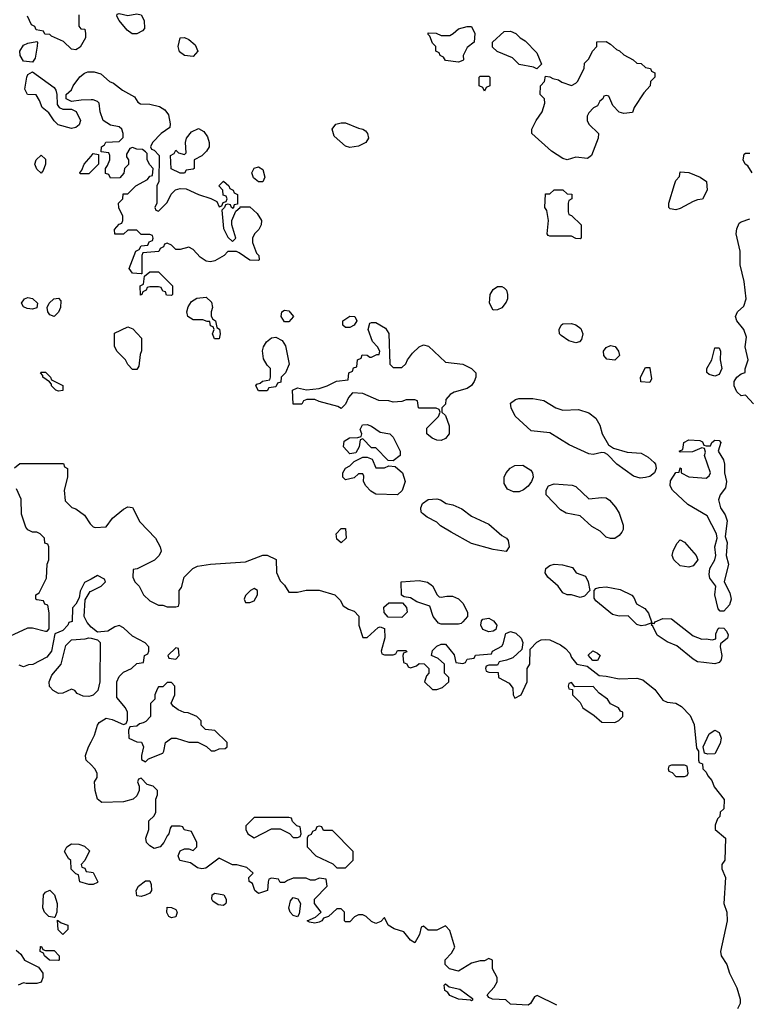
# Model space of a CAD drawing. Header units: inches. Extents: x 2701323 to 2964515, y 494916 to 722124.
# Tile 304 of 656: x 2779672 to 2783023, y 654527 to 659054. Entities that reach past the tile are written whole.
import ezdxf

# ---------------------------------------------------------------- set-up
doc = ezdxf.new("R2010")
doc.units = ezdxf.units.IN
doc.header["$MEASUREMENT"] = 0
doc.layers.add('C7675', color=7, linetype='Continuous')
doc.layers.add('C7685', color=7, linetype='Continuous')

msp = doc.modelspace()

# ---------------------------------------------------------------- linework, layer by layer
at = {"layer": 'C7675', "color": 2, "elevation": 6}
for points in [[(2779943.6, 659076.4), (2779943.6, 659023.6), (2779952.7, 659012.7), (2779972, 659010), (2779974, 658990), (2779974, 658970), (2779950, 658928), (2779930, 658915.3), (2779910, 658918), (2779873.6, 658953.6), (2779818, 658978), (2779810, 658986), (2779787.3, 658987.3), (2779782, 659002), (2779747.3, 659007.3), (2779742, 659022), (2779726, 659030), (2779708, 659070)], [(2780000, 658685.1), (2779955.3, 658684.7), (2779910, 658678), (2779886, 658690), (2779886, 658710), (2779910, 658731), (2779918.4, 658750), (2779948.3, 658791.7), (2779970, 658808.4), (2779985.6, 658814.4), (2780000, 658814.6)], [(2780000, 658356), (2779990, 658346), (2779950, 658346), (2779948, 658350), (2779958, 658362), (2779969, 658390), (2780000, 658426.3)], [(2779647.3, 656992.7), (2779672.7, 657012.7), (2779872.7, 657012.7), (2779878, 656998), (2779892, 656990), (2779891, 656950), (2779876, 656890), (2779881, 656841), (2779911, 656811), (2779930, 656804.7), (2779970, 656776), (2779995.3, 656735.3), (2780000, 656731.1)], [(2779606, 656210), (2779710, 656258), (2779730, 656258), (2779790, 656242), (2779798, 656242), (2779807.3, 656252.7), (2779807.3, 656327.3), (2779802, 656362), (2779787.3, 656367.3), (2779782, 656382), (2779750, 656386), (2779746, 656390), (2779746, 656410), (2779762, 656418), (2779794.6, 656485.4), (2779798, 656550), (2779806, 656570), (2779806, 656630), (2779802, 656642), (2779787.3, 656647.3), (2779786, 656670), (2779766, 656690), (2779750, 656698), (2779730, 656698), (2779710, 656708), (2779700.2, 656720.2), (2779680.2, 656780.2), (2779678, 656850), (2779656.4, 656896.4)], [(2780000, 656482), (2779970, 656466), (2779950, 656426), (2779944.7, 656395.3), (2779930, 656366), (2779914, 656350), (2779912.7, 656287.3), (2779898, 656282), (2779894, 656270), (2779870, 656246), (2779834, 656230), (2779818, 656150), (2779796.9, 656123.1), (2779731.6, 656088.4), (2779712.7, 656087.3), (2779690, 656078), (2779670, 656086)], [(2780000, 656260.3), (2779982, 656282), (2779968, 656310), (2779973.6, 656386.4), (2779995.3, 656424.7), (2780000, 656427)], [(2780000, 655945.3), (2779990, 655942), (2779963.1, 655943.1), (2779936.4, 655956.4), (2779926, 655970), (2779910, 655975.3), (2779870, 655958), (2779850, 655955.3), (2779826, 655970), (2779808.4, 655988.4), (2779808, 656010), (2779820.4, 656039.6), (2779862, 656090), (2779884, 656176), (2779910, 656202), (2779973.6, 656206.4), (2779990, 656212), (2780000, 656209.5)], [(2780000, 655628), (2779978, 655650), (2779976.4, 655656.4), (2779975.3, 655670), (2779988.7, 655710), (2780000, 655733)], [(2780000, 655078), (2779990, 655078), (2779948, 655090), (2779942, 655122), (2779930, 655126), (2779908.4, 655148.4), (2779907.3, 655187.3), (2779896.4, 655196.4), (2779878, 655230), (2779888, 655250), (2779910, 655264.7), (2779943.6, 655263.6), (2779970, 655254), (2779992.7, 655232.7), (2779971.6, 655188.4), (2779954, 655170), (2779958, 655158), (2779972, 655152), (2779978, 655138), (2780000, 655133.9)], [(2779655.3, 654775.3), (2779676.9, 654756.9), (2779694, 654730), (2779758, 654698), (2779778, 654670), (2779778, 654650), (2779771.3, 654628.7), (2779750, 654622), (2779702, 654622), (2779690, 654626), (2779664.7, 654615.3)]]:
    msp.add_lwpolyline(points, dxfattribs=at)
for points in [[(2779730, 658858), (2779690, 658864), (2779674.5, 658890), (2779672.3, 658910), (2779690, 658937.3), (2779710, 658946.8), (2779750, 658954), (2779754, 658950), (2779752.7, 658932.7), (2779743.6, 658876.4)], [(2779870, 658642), (2779910, 658642), (2779931.1, 658631.1), (2779951, 658590), (2779944.7, 658570), (2779930, 658559), (2779910, 658554), (2779848.7, 658570), (2779830, 658588.7), (2779805.2, 658625.2), (2779775.3, 658650), (2779763.1, 658683.1), (2779748, 658708), (2779708, 658710), (2779695.3, 658735.3), (2779704, 658790), (2779710, 658802), (2779730, 658814), (2779830, 658742), (2779838, 658730), (2779842, 658710), (2779843.6, 658663.6), (2779854, 658650)], [(2779770, 658348), (2779750, 658366), (2779742, 658390), (2779748, 658410), (2779770, 658430.8), (2779790, 658412), (2779791, 658390), (2779779.6, 658360.4)], [(2779730, 657723.5), (2779706.3, 657726.3), (2779690, 657733.2), (2779680.7, 657750), (2779693.2, 657770), (2779710, 657776.5), (2779730, 657772.2), (2779753, 657750), (2779750, 657729.6)], [(2779830, 657689.3), (2779810, 657697.2), (2779802, 657710), (2779798.4, 657730), (2779807, 657750), (2779829.3, 657770), (2779850, 657774), (2779860.7, 657760.7), (2779859.5, 657730), (2779850, 657709.3)], [(2779850, 657345.2), (2779838, 657350), (2779818, 657370), (2779818, 657378), (2779808.7, 657388.7), (2779778, 657410), (2779778, 657418), (2779768, 657430), (2779770, 657434), (2779790, 657434), (2779814, 657410), (2779818, 657398), (2779870, 657372), (2779870, 657348.7)], [(2779830, 654926), (2779806, 654930), (2779786, 654950), (2779778, 654970), (2779782, 655030), (2779790, 655042), (2779810, 655051.3), (2779831.3, 655030), (2779844.7, 654990), (2779842, 654950), (2779834, 654926)], [(2779870, 654848), (2779848.4, 654868.4), (2779846, 654914), (2779862, 654902), (2779894, 654890), (2779894, 654870)], [(2779790, 654774), (2779830, 654774), (2779854, 654750), (2779854, 654730), (2779850, 654728), (2779808.9, 654728.9), (2779786, 654750), (2779782, 654762), (2779766, 654770), (2779767.3, 654792.7), (2779772.7, 654792.7), (2779778, 654778)]]:
    msp.add_lwpolyline(points, close=True, dxfattribs=at)
at = {"layer": 'C7685', "color": 2, "elevation": 6}
for points in [[(2780170, 659074), (2780210, 659080.7), (2780230, 659076), (2780244, 659050), (2780246, 659014), (2780236.8, 659003.2), (2780210, 658989), (2780189.2, 658989.2), (2780165.6, 659005.6), (2780128.7, 659050), (2780118, 659070), (2780120.4, 659079.6), (2780130, 659082)], [(2781690, 658858), (2781630, 658866), (2781622, 658882), (2781606, 658890), (2781602, 658902), (2781586, 658910), (2781586, 658930), (2781570, 658946), (2781558, 658978), (2781550, 658986), (2781550, 658994), (2781587.3, 658992.7), (2781610, 658982), (2781650, 658982), (2781666, 658990), (2781690, 659012), (2781730, 659022), (2781750, 659022), (2781764.7, 658990), (2781762, 658950), (2781730, 658926), (2781712, 658890), (2781714, 658870), (2781710, 658866)], [(2782050, 658828), (2782035.3, 658835.3), (2781970, 658848), (2781939, 658879), (2781868.4, 658908.4), (2781847.3, 658927.3), (2781846, 658950), (2781900.4, 658999.6), (2781930, 659002), (2781954, 658990), (2781974, 658970), (2781996.9, 658956.9), (2782050, 658902), (2782071.3, 658850)], [(2780470, 658885.2), (2780430, 658889), (2780406.6, 658906.6), (2780401.2, 658930), (2780410, 658971.3), (2780430, 658972), (2780450, 658962.8), (2780478.4, 658938.4), (2780490.6, 658910)], [(2782450, 658622), (2782429.1, 658629.1), (2782400.2, 658660.2), (2782382, 658702), (2782370, 658706), (2782358, 658702), (2782354, 658690), (2782341, 658679), (2782330, 658658), (2782311.6, 658648.4), (2782290, 658626), (2782282, 658610), (2782282, 658590), (2782290, 658574), (2782334, 658530), (2782332, 658510), (2782302, 658430), (2782283.6, 658416.4), (2782230, 658422), (2782190, 658409), (2782170, 658415.3), (2782118, 658450), (2782028, 658530), (2782028, 658550), (2782048, 658590), (2782075.3, 658630), (2782088, 658670), (2782086, 658690), (2782066, 658710), (2782068, 658750), (2782086, 658770), (2782090, 658794), (2782110, 658792), (2782123.6, 658783.6), (2782150, 658778), (2782166, 658766), (2782210, 658752), (2782230, 658762), (2782238, 658770), (2782268, 658830), (2782270, 658854), (2782290, 658874), (2782306, 658910), (2782326, 658930), (2782327.3, 658952.7), (2782370, 658954), (2782390, 658942), (2782416.9, 658916.9), (2782430.9, 658910.9), (2782450, 658892), (2782494, 658870), (2782510, 658854), (2782530, 658852), (2782550, 658834), (2782574, 658830), (2782578, 658818), (2782594, 658810), (2782594, 658790), (2782574, 658770), (2782572, 658750), (2782542, 658718), (2782498, 658650), (2782490, 658628)], [(2781810, 658726), (2781802, 658742), (2781786, 658750), (2781786, 658790), (2781790, 658794), (2781830, 658794), (2781834, 658790), (2781834, 658750), (2781818, 658742)], [(2780410, 658348), (2780368.7, 658368.7), (2780366, 658430), (2780382, 658438), (2780390, 658454), (2780402, 658442), (2780430, 658434), (2780438, 658442), (2780434, 658490), (2780439, 658510), (2780462, 658538), (2780494, 658554), (2780519.3, 658539.3), (2780535.9, 658515.9), (2780544, 658490), (2780542.8, 658470), (2780531.3, 658450), (2780510, 658428), (2780474, 658410), (2780474, 658370), (2780470, 658366), (2780438, 658362), (2780430, 658348)], [(2781190, 658466), (2781170, 658473.2), (2781118.6, 658518.6), (2781109.3, 658550), (2781125.8, 658574.2), (2781150, 658580.5), (2781170, 658579.1), (2781230, 658554.8), (2781250.8, 658550.8), (2781262.8, 658542.8), (2781271.3, 658530), (2781276, 658510), (2781264.7, 658490), (2781230, 658473.2), (2781210, 658469.3)], [(2780770, 658308.7), (2780746.8, 658326.8), (2780739.3, 658350), (2780750, 658370.8), (2780770, 658377.3), (2780790, 658364.7), (2780799.1, 658330), (2780790, 658309)], [(2782690, 658179), (2782664, 658184), (2782658, 658190), (2782658, 658210), (2782683.1, 658296.9), (2782690, 658314), (2782707.3, 658332.7), (2782710, 658354), (2782750, 658352), (2782802, 658330), (2782830.4, 658310.4), (2782834.8, 658270), (2782812, 658228), (2782790, 658226), (2782770, 658218), (2782710, 658185.2)], [(2782250, 658046), (2782230, 658048), (2782210, 658058), (2782110, 658058), (2782102, 658062), (2782098, 658070), (2782104, 658130), (2782096.4, 658176.4), (2782088, 658190), (2782090, 658254), (2782110, 658254), (2782130, 658272), (2782170, 658272), (2782190, 658254), (2782211.1, 658251.1), (2782212, 658230), (2782198, 658222), (2782194, 658210), (2782194, 658170), (2782198, 658158), (2782210, 658154), (2782254, 658110), (2782254, 658050)], [(2780370, 657786), (2780347.3, 657787.3), (2780342, 657802), (2780330, 657806), (2780322, 657822), (2780310, 657826), (2780270, 657826), (2780258, 657822), (2780254, 657810), (2780238, 657802), (2780234, 657790), (2780227.3, 657787.3), (2780226, 657830), (2780242, 657838), (2780246, 657874), (2780270, 657894), (2780310, 657894), (2780374, 657830), (2780374, 657790)], [(2781850, 657719), (2781832.7, 657750), (2781836.2, 657790), (2781850, 657814), (2781870, 657827.7), (2781890, 657827.3), (2781900.5, 657820.5), (2781910.4, 657810.4), (2781916.3, 657790), (2781916.3, 657770), (2781910, 657755.3), (2781890, 657729.2), (2781870, 657719.3)], [(2780590, 657586), (2780567.3, 657587.3), (2780558, 657610), (2780566, 657630), (2780562, 657642), (2780550, 657646), (2780546, 657666), (2780534, 657666), (2780514.6, 657674.6), (2780470, 657673.2), (2780445.2, 657690), (2780441.2, 657710), (2780446.6, 657733.4), (2780462.5, 657757.5), (2780486.6, 657773.4), (2780530, 657778), (2780554.8, 657754.8), (2780558, 657730), (2780552, 657710), (2780552.7, 657692.7), (2780558, 657678), (2780572, 657670), (2780578, 657638), (2780591.6, 657631.6), (2780594, 657610)], [(2780890, 657664), (2780874, 657690), (2780878, 657710), (2780890, 657718), (2780910, 657716), (2780930.8, 657690), (2780910, 657664)], [(2781170, 657638), (2781158, 657650), (2781158, 657670), (2781190, 657691), (2781214, 657690), (2781222, 657670), (2781210, 657648.7), (2781190, 657638)], [(2780190, 657446), (2780170, 657468), (2780158, 657490), (2780118, 657530), (2780107.3, 657552.7), (2780107.3, 657612.7), (2780170, 657642), (2780192.7, 657632.7), (2780232, 657590), (2780231.6, 657531.6), (2780225.4, 657514.6), (2780219.6, 657460.4), (2780210, 657446)], [(2781390, 657454), (2781430, 657454), (2781448.4, 657471.6), (2781455.3, 657490), (2781478.9, 657521.1), (2781509.5, 657550.5), (2781530, 657558.8), (2781552.8, 657552.8), (2781630, 657478.8), (2781710.4, 657470.4), (2781750, 657450.8), (2781770.4, 657430.4), (2781770.5, 657410), (2781763, 657390), (2781750, 657372.7), (2781730, 657358), (2781670, 657341.2), (2781651.3, 657330), (2781632.7, 657307.3), (2781630, 657286), (2781614, 657270), (2781614, 657250), (2781630, 657234), (2781646.8, 657186.8), (2781646.8, 657150), (2781630, 657129), (2781610, 657119.3), (2781590, 657121.2), (2781569.5, 657129.5), (2781544, 657150), (2781544.7, 657175.3), (2781598, 657230), (2781606, 657250), (2781602, 657262), (2781587.3, 657267.3), (2781510, 657268), (2781506, 657270), (2781502, 657302), (2781490, 657306), (2781450, 657306), (2781430, 657298), (2781390, 657295.3), (2781370, 657302), (2781323.1, 657303.1), (2781250, 657335.3), (2781202, 657338), (2781183.6, 657316.4), (2781170, 657286), (2781150, 657266), (2781135.3, 657275.3), (2781050, 657298), (2781030, 657308), (2780992.7, 657307.3), (2780978, 657302), (2780970, 657286), (2780930, 657286), (2780926, 657350), (2780950, 657362), (2780991.6, 657351.6), (2781050, 657358), (2781086, 657370), (2781128.4, 657391.6), (2781182, 657398), (2781186, 657430), (2781202, 657438), (2781207.3, 657452.7), (2781222, 657458), (2781226, 657490), (2781242, 657498), (2781247.3, 657512.7), (2781270, 657512), (2781282, 657502), (2781290, 657502), (2781314, 657514), (2781326, 657514), (2781328, 657530), (2781318, 657550), (2781294, 657574), (2781275.3, 657630), (2781282, 657658), (2781290, 657662), (2781310, 657661), (2781354.9, 657634.9), (2781370.5, 657610.5), (2781374, 657470)], [(2782230, 657568.7), (2782197, 657577), (2782162, 657602), (2782155.3, 657610), (2782154, 657630), (2782162, 657650), (2782170, 657654.8), (2782210, 657657.1), (2782230.4, 657650.4), (2782253.7, 657633.7), (2782261.6, 657610), (2782255.9, 657584.1), (2782247.1, 657572.9)], [(2780770, 657348), (2780758, 657370), (2780762, 657378), (2780778, 657382), (2780788.4, 657391.6), (2780822, 657398), (2780826, 657410), (2780826, 657450), (2780810, 657466), (2780794, 657494), (2780789.3, 657530.7), (2780793.2, 657550), (2780806.6, 657573.4), (2780829.5, 657590.5), (2780850, 657594), (2780878.5, 657578.5), (2780894.4, 657554.4), (2780911.3, 657470), (2780894, 657430), (2780874, 657410), (2780872.7, 657387.3), (2780858, 657382), (2780850, 657366), (2780818, 657362), (2780810, 657348)], [(2782410, 657488.7), (2782373.2, 657493.2), (2782359, 657510), (2782357.2, 657530), (2782370, 657546), (2782390, 657556), (2782410.7, 657550.7), (2782426.8, 657530), (2782430.8, 657509.2)], [(2782870, 657415.1), (2782842.7, 657422.7), (2782832.5, 657432.5), (2782832, 657450), (2782855.1, 657490), (2782870, 657544.7), (2782890, 657544.7), (2782895.5, 657530), (2782894.4, 657490), (2782901.1, 657450), (2782890, 657422.9)], [(2782570, 657386), (2782528.4, 657388.4), (2782528, 657410), (2782550, 657454), (2782570, 657454), (2782571.1, 657451.1), (2782578, 657402)], [(2782170, 657258.8), (2782242, 657262), (2782290, 657246.8), (2782321.4, 657221.4), (2782341, 657190), (2782351.3, 657150), (2782379.6, 657099.6), (2782403.6, 657083.6), (2782465.4, 657065.4), (2782530, 657061), (2782562.5, 657042.5), (2782590, 657018), (2782596, 657010), (2782598.8, 656990), (2782591.3, 656970), (2782570, 656954), (2782550, 656949.3), (2782526.3, 656946.3), (2782495.1, 656955.1), (2782418, 657010), (2782375.3, 657055.3), (2782362, 657062), (2782350, 657064), (2782310, 657054), (2782290, 657057.2), (2782199.5, 657099.5), (2782110, 657154.5), (2782024.1, 657164.1), (2781951.5, 657231.5), (2781932.7, 657270), (2781928.7, 657290), (2781952, 657308), (2781967.7, 657312.3), (2782032.8, 657312.8), (2782083.4, 657303.4), (2782138, 657270)], [(2781390, 657026), (2781367.3, 657027.3), (2781310, 657086), (2781290, 657086), (2781250, 657126), (2781238, 657122), (2781234, 657090), (2781218, 657062), (2781190, 657058), (2781162, 657090), (2781164, 657116), (2781188.4, 657131.6), (2781227.3, 657132.7), (2781242, 657138), (2781246, 657150), (2781238, 657170), (2781248.4, 657191.6), (2781270, 657192), (2781290, 657184.7), (2781330, 657158), (2781374, 657150), (2781390, 657134), (2781422, 657070), (2781422, 657050)], [(2782830, 657094), (2782850, 657094), (2782855.3, 657110), (2782870, 657121), (2782890, 657118.8), (2782897.3, 657110), (2782884.7, 657070), (2782908.5, 657030), (2782913.4, 657010), (2782914, 656970), (2782923.7, 656930), (2782919.1, 656900.9), (2782893.4, 656870), (2782886.6, 656846.6), (2782894.9, 656810), (2782916.9, 656776.9), (2782925.3, 656750), (2782917.5, 656677.5), (2782926, 656650), (2782921.6, 656590), (2782932.9, 656550), (2782912.7, 656470), (2782938, 656418), (2782944.2, 656390), (2782936.9, 656363.1), (2782910, 656335.1), (2782894.6, 656334.6), (2782885.2, 656345.2), (2782869.2, 656410), (2782874, 656450), (2782845.6, 656485.6), (2782843.3, 656503.3), (2782846.6, 656530), (2782869.2, 656570), (2782873.2, 656590), (2782869.2, 656630), (2782879.3, 656670), (2782877.2, 656690), (2782833.3, 656773.3), (2782744.8, 656824.8), (2782675.3, 656890), (2782664, 656910), (2782665.6, 656934.4), (2782690, 656972), (2782706, 656974), (2782710, 656994), (2782714, 656990), (2782714, 656970), (2782750, 656951.3), (2782830, 656946), (2782844, 656956), (2782848.9, 656971.1), (2782822, 657050), (2782826, 657066), (2782822, 657082), (2782810, 657086), (2782767.3, 657067.3), (2782710, 657066), (2782706, 657070), (2782722, 657078), (2782726, 657110), (2782750, 657122), (2782799.6, 657119.6), (2782812.7, 657112.7), (2782818, 657098)], [(2781310, 656994), (2781350, 656994), (2781370, 657002), (2781399.6, 656999.6), (2781432, 656970), (2781444.7, 656930), (2781430.9, 656889.1), (2781410, 656869), (2781310, 656872.7), (2781286.6, 656886.6), (2781264, 656910), (2781254, 656930), (2781255.3, 656955.3), (2781250, 656966), (2781230, 656966), (2781210, 656948), (2781170, 656938), (2781158, 656950), (2781158, 656970), (2781170, 656992), (2781190, 657002), (2781210, 657022), (2781250, 657042), (2781270, 657042), (2781292.7, 657032.7)], [(2781942.5, 656882.5), (2781915.5, 656895.5), (2781900.9, 656920.9), (2781900.9, 656950), (2781909.6, 656970.4), (2781927.8, 656992.2), (2781950, 657003.8), (2781986.2, 657006.2), (2782022.8, 656982.8), (2782030.7, 656970), (2782033.4, 656950), (2782026, 656930), (2782010.4, 656909.6), (2781990, 656892.3), (2781970, 656883.7)], [(2782290, 656851), (2782350, 656857.3), (2782370, 656854.8), (2782385.2, 656845.2), (2782413, 656813), (2782430, 656784.7), (2782448, 656730), (2782447.3, 656710), (2782442, 656698), (2782430, 656682), (2782410, 656668.7), (2782390, 656668.7), (2782370, 656675.3), (2782342, 656702), (2782303.6, 656723.6), (2782250, 656773.2), (2782184.8, 656784.8), (2782160.1, 656800.1), (2782093.2, 656870), (2782093.2, 656890), (2782104, 656910), (2782130, 656919.1), (2782213, 656913), (2782230, 656907.3)], [(2781910, 656609.4), (2781850, 656617.6), (2781750, 656645.2), (2781657, 656697), (2781606.8, 656726.8), (2781590, 656744), (2781546, 656766), (2781524.1, 656784.1), (2781519, 656790), (2781517.2, 656810), (2781524, 656830), (2781550, 656847.3), (2781590, 656851), (2781606.8, 656846.8), (2781634, 656830), (2781663.5, 656823.5), (2781704.9, 656804.9), (2781750, 656771.3), (2781830, 656734.8), (2781890, 656682.8), (2781910.7, 656670.7), (2781919.1, 656659.1), (2781922.8, 656630)], [(2781150, 656648), (2781130, 656666), (2781128, 656690), (2781150, 656714), (2781170, 656714), (2781174, 656670)], [(2782750, 656537), (2782710, 656542.7), (2782681.2, 656570), (2782673.2, 656590), (2782677.2, 656610), (2782694, 656646), (2782710, 656662), (2782730, 656652), (2782784, 656590), (2782790.7, 656570), (2782770, 656542.7)], [(2782250, 656397.2), (2782210, 656409), (2782190, 656409), (2782170, 656419), (2782148.7, 656450), (2782100.9, 656490), (2782089.5, 656510), (2782092.7, 656530), (2782110, 656544.9), (2782130, 656550.7), (2782167.9, 656547.9), (2782214.4, 656534.4), (2782232, 656510), (2782274.8, 656494.8), (2782286.8, 656470), (2782294, 656430), (2782270, 656404)], [(2781610, 656398), (2781636.5, 656403.5), (2781662.8, 656402.8), (2781690, 656391.3), (2781710.7, 656370.7), (2781731.3, 656330), (2781732, 656310), (2781710, 656286), (2781702, 656278), (2781690, 656275.3), (2781610, 656274), (2781599, 656279), (2781574, 656310), (2781558, 656358), (2781498, 656378), (2781470, 656395.3), (2781440.4, 656400.4), (2781427.3, 656407.3), (2781426, 656470), (2781510, 656474.8), (2781547.1, 656467.1), (2781570.8, 656450.8), (2781592, 656410), (2781601, 656401)], [(2780750, 656438), (2780734, 656430), (2780710, 656406), (2780704.7, 656390), (2780710, 656374), (2780730, 656374), (2780750, 656382), (2780766, 656410), (2780766, 656430)], [(2782530, 656267.3), (2782510, 656273.6), (2782470, 656312.3), (2782430, 656311.6), (2782398.6, 656318.6), (2782322, 656382), (2782314.8, 656394.8), (2782314, 656430), (2782322, 656438), (2782337, 656443), (2782370, 656445.5), (2782433.7, 656433.7), (2782488.1, 656408.1), (2782497.5, 656397.5), (2782508.3, 656368.3), (2782546.7, 656346.7), (2782564.9, 656324.9), (2782579.6, 656280.4), (2782550, 656269.4)], [(2781430, 656306), (2781367.3, 656307.3), (2781348.4, 656328.4), (2781347.3, 656352.7), (2781370, 656372), (2781432.7, 656372.7), (2781451.6, 656351.6), (2781454, 656330)], [(2781830, 656239), (2781802, 656250), (2781793.2, 656270), (2781795.3, 656290), (2781802.7, 656297.3), (2781830, 656302.8), (2781850.6, 656290.6), (2781866, 656270), (2781862, 656250), (2781850, 656242)], [(2782810, 656204.9), (2782830, 656207.3), (2782857.2, 656202.8), (2782873.6, 656206.4), (2782873.2, 656230), (2782885.2, 656254.8), (2782890, 656258), (2782910, 656255.5), (2782922.8, 656242.8), (2782930, 656226), (2782927.3, 656210), (2782895.3, 656184.7), (2782894, 656170), (2782902, 656130), (2782898.8, 656110), (2782890, 656099), (2782870, 656092.7), (2782818, 656098), (2782790, 656102), (2782770, 656113.2), (2782695.1, 656175.1), (2782650, 656193.2), (2782603.5, 656223.5), (2782584.7, 656264.7), (2782578, 656270), (2782580.4, 656279.6), (2782590, 656278), (2782595.1, 656284.9), (2782630, 656300.5), (2782670, 656298.8), (2782770, 656221)], [(2780390, 656166), (2780354, 656130), (2780358, 656118), (2780390, 656114), (2780406, 656130), (2780402, 656162)], [(2782308, 656108), (2782287.3, 656132.7), (2782308.7, 656151.3), (2782330, 656142), (2782342, 656130), (2782330, 656108)], [(2780370, 656006), (2780350, 656006), (2780330, 655986), (2780310, 655986), (2780303.6, 655976.4), (2780294, 655950), (2780294, 655930), (2780274, 655910), (2780274, 655850), (2780252.7, 655827.3), (2780239.6, 655820.4), (2780223.6, 655816.4), (2780210, 655806), (2780178, 655802), (2780172.7, 655787.3), (2780174, 655750), (2780210, 655734), (2780232.7, 655732.7), (2780242, 655710), (2780232, 655670), (2780232.7, 655652.7), (2780250, 655642), (2780264, 655656), (2780330, 655682), (2780335.3, 655690), (2780342, 655730), (2780370, 655751), (2780390.9, 655750.9), (2780450, 655732), (2780491.6, 655731.6), (2780531.6, 655711.6), (2780552.7, 655692.7), (2780570, 655692), (2780590, 655702), (2780616.4, 655703.6), (2780626, 655710), (2780626, 655730), (2780570, 655786), (2780526, 655790), (2780506, 655810), (2780506, 655830), (2780486, 655850), (2780447.3, 655867.3), (2780428.4, 655868.4), (2780400.4, 655880.4), (2780378, 655898), (2780368, 655912), (2780386, 655950), (2780386, 655990)], [(2782210, 656006), (2782198, 656002), (2782194, 655990), (2782198, 655978), (2782214, 655974), (2782214, 655950), (2782250, 655914), (2782262, 655890), (2782314.8, 655854.8), (2782350, 655824.7), (2782410, 655822), (2782428.4, 655831.6), (2782446, 655850), (2782446, 655870), (2782435.3, 655875.3), (2782426, 655890), (2782388.9, 655908.9), (2782375.3, 655930), (2782338, 655958), (2782310, 655988), (2782226, 655986)], [(2782836.4, 655676.4), (2782822, 655682), (2782815.3, 655710), (2782842.7, 655770), (2782870, 655787.3), (2782890, 655776), (2782898.4, 655750), (2782894.4, 655725.6), (2782870, 655678)], [(2782730, 655626), (2782670, 655626), (2782658, 655622), (2782654, 655610), (2782658, 655598), (2782672.7, 655592.7), (2782690, 655574), (2782730, 655574), (2782742, 655578), (2782746, 655590), (2782742, 655622)], [(2780910, 655386), (2780750, 655386), (2780712.7, 655347.3), (2780712, 655330), (2780722, 655310), (2780750, 655292), (2780830, 655334), (2780870, 655334), (2780912.7, 655312.7), (2780930, 655294), (2780950, 655294), (2780962, 655298), (2780966, 655310), (2780962, 655342), (2780947.3, 655347.3), (2780927.3, 655367.3), (2780922, 655382)], [(2781050, 655346), (2781038, 655342), (2781032.7, 655327.3), (2781018, 655322), (2781012.7, 655307.3), (2780998, 655302), (2780994, 655290), (2780994, 655250), (2781034, 655210), (2781112.7, 655172.7), (2781130, 655154), (2781170, 655154), (2781206, 655190), (2781206, 655230), (2781110, 655326), (2781070, 655326), (2781062, 655342)], [(2780230, 655022), (2780210, 655026), (2780208, 655050), (2780218, 655070), (2780250, 655094), (2780270, 655094), (2780276.9, 655076.9), (2780278, 655050), (2780270, 655038), (2780250, 655028.7)], [(2780610, 654980.9), (2780584.7, 654984.7), (2780560.7, 655000.7), (2780556, 655010), (2780557.2, 655030), (2780570, 655037.1), (2780610.2, 655030.2), (2780621.3, 655010), (2780621.4, 654998.6), (2780620.7, 654990)], [(2780950, 654929.6), (2780930, 654935.6), (2780915.6, 654950), (2780910, 654968.7), (2780917.2, 655002.8), (2780930, 655018), (2780951.1, 655011.1), (2780962.8, 654990), (2780958, 654942)], [(2780370, 654924), (2780358, 654930), (2780348.9, 654948.9), (2780350, 654974), (2780370, 654972), (2780390, 654962), (2780396, 654950), (2780390, 654928.7)], [(2781750, 654542), (2781746, 654546), (2781690, 654549.7), (2781650, 654567.8), (2781641.2, 654581.2), (2781627.6, 654590), (2781624.8, 654615.2), (2781630, 654621), (2781646.8, 654606.8), (2781697, 654597), (2781754, 654554), (2781754.8, 654545.2)]]:
    msp.add_lwpolyline(points, close=True, dxfattribs=at)
for points in [[(2780000, 658814.6), (2780014.8, 658814.8), (2780044.5, 658804.5), (2780084.7, 658770), (2780102.8, 658762.8), (2780144.7, 658730), (2780199.9, 658699.9), (2780215.3, 658675.3), (2780226.8, 658666.8), (2780270, 658664.9), (2780315.5, 658655.5), (2780339.9, 658639.9), (2780356.3, 658616.3), (2780364.7, 658575.3), (2780362, 658558), (2780322, 658530), (2780282, 658490), (2780274, 658470), (2780278, 658458), (2780290, 658454), (2780314, 658430), (2780312, 658310), (2780302, 658290), (2780302, 658210), (2780294, 658190), (2780298, 658178), (2780310, 658174), (2780350, 658214), (2780368.9, 658251.1), (2780389, 658271), (2780410, 658278), (2780436.9, 658276.9), (2780494, 658250), (2780551.6, 658231.6), (2780578, 658218), (2780590, 658194), (2780602, 658198), (2780607.3, 658212.7), (2780622, 658218), (2780626, 658230), (2780622, 658242), (2780607.3, 658247.3), (2780606, 658270), (2780588, 658290), (2780610, 658312), (2780634, 658290), (2780638, 658278), (2780654, 658270), (2780658, 658258), (2780674, 658250), (2780674, 658206), (2780658, 658202), (2780654, 658186), (2780646, 658190), (2780642, 658202), (2780630, 658206), (2780618, 658202), (2780614, 658190), (2780602, 658178), (2780610, 658094), (2780630, 658054), (2780650, 658034), (2780666, 658050), (2780648, 658110), (2780648, 658130), (2780666, 658174), (2780686, 658190), (2780686, 658194), (2780730, 658194), (2780763.6, 658163.6), (2780784.7, 658130), (2780782, 658110), (2780772, 658090), (2780752, 658070), (2780742, 658050), (2780742, 658030), (2780761, 657981), (2780772, 657970), (2780774, 657950), (2780770, 657946), (2780730, 657948.7), (2780682, 657982), (2780668.4, 657988.4), (2780650, 657988.7), (2780630, 657988), (2780612, 657970), (2780570, 657945.2), (2780550, 657941.2), (2780530, 657944), (2780502, 657962), (2780470, 657998), (2780450, 658008), (2780410, 657998), (2780390, 657998), (2780370, 658018), (2780350, 658026), (2780338, 658022), (2780334, 658010), (2780318, 658002), (2780311.6, 657988.4), (2780238, 657982), (2780234, 657970), (2780234, 657886), (2780230, 657886), (2780190, 657888), (2780175.3, 657910), (2780206, 657990), (2780222, 657998), (2780230, 658014), (2780262, 658018), (2780267.3, 658032.7), (2780282, 658038), (2780286, 658050), (2780282, 658062), (2780270, 658066), (2780230, 658066), (2780210, 658086), (2780170, 658086), (2780150, 658068), (2780110, 658068), (2780108, 658090), (2780130, 658114), (2780142, 658118), (2780146, 658130), (2780146, 658150), (2780128.4, 658188.4), (2780126, 658210), (2780146, 658230), (2780147.3, 658252.7), (2780170, 658254), (2780206, 658290), (2780260.4, 658319.6), (2780270, 658334), (2780282, 658338), (2780286, 658370), (2780270, 658386), (2780258, 658410), (2780258, 658438), (2780250, 658446), (2780236.4, 658456.4), (2780210, 658458), (2780190, 658466), (2780178, 658462), (2780163.6, 658436.4), (2780163.6, 658423.6), (2780172, 658410), (2780171.6, 658388.4), (2780154, 658370), (2780151.6, 658348.4), (2780132.7, 658327.3), (2780090, 658326), (2780082, 658342), (2780067.3, 658347.3), (2780066, 658370), (2780076.4, 658383.6), (2780086, 658410), (2780086, 658430), (2780082, 658442), (2780046, 658446), (2780048, 658470), (2780062, 658478), (2780068.4, 658491.6), (2780130, 658494), (2780147.3, 658512.7), (2780148, 658530), (2780142, 658550), (2780130, 658562), (2780090, 658568.7), (2780055.3, 658590), (2780042, 658630), (2780037.2, 658670), (2780030, 658677.2), (2780010, 658685.2), (2780000, 658685.1)], [(2780000, 658426.3), (2780010, 658438), (2780034, 658434), (2780034, 658390), (2780000, 658356)], [(2783041.2, 658350), (2783021.5, 658381.5), (2783009.4, 658390), (2782999.3, 658410), (2783004.1, 658435.9), (2783010, 658441), (2783030, 658441)], [(2783047.3, 657287.3), (2783010, 657328), (2782990, 657325.2), (2782970, 657342.7), (2782958.4, 657370), (2782958.4, 657390), (2782970, 657410.7), (2782990, 657426), (2783008.4, 657431.6), (2783008.4, 657448.4), (2783022, 657490), (2783009.2, 657550), (2783014.6, 657594.6), (2783002, 657630), (2782970, 657669), (2782964.5, 657690), (2782974, 657710), (2783003.2, 657736.8), (2783014, 657770), (2783004, 657850), (2782986.3, 657926.3), (2782986, 657990), (2782967, 658070), (2782970, 658092), (2782982, 658118), (2782990, 658124.7), (2783030, 658138)], [(2780000, 656731.1), (2780010, 656722), (2780019.6, 656719.6), (2780070, 656722), (2780098.6, 656761.4), (2780150, 656802.8), (2780170, 656814.8), (2780190, 656811.3), (2780224.7, 656744.7), (2780296, 656670), (2780318, 656630), (2780322, 656610), (2780314, 656590), (2780291.6, 656568.4), (2780211.6, 656528.4), (2780194, 656526), (2780192, 656490), (2780202, 656470), (2780222, 656450), (2780242, 656410), (2780270, 656382), (2780310, 656362), (2780330, 656362), (2780350, 656354), (2780390, 656354), (2780402, 656358), (2780406, 656370), (2780406, 656430), (2780416.4, 656443.6), (2780428, 656490), (2780468.9, 656531.1), (2780490, 656542), (2780549, 656551), (2780710, 656561), (2780790, 656592), (2780810, 656592), (2780851.6, 656571.6), (2780852.7, 656512.7), (2780870, 656474), (2780890, 656454), (2780910, 656422), (2780950, 656422), (2780990, 656431.3), (2781050, 656431.3), (2781122, 656410), (2781145.4, 656385.4), (2781159.6, 656359.6), (2781183.6, 656343.6), (2781210, 656334), (2781231.6, 656311.6), (2781232, 656270), (2781250, 656214), (2781270, 656214), (2781320.4, 656259.6), (2781330, 656262), (2781350, 656254), (2781351.6, 656211.6), (2781334, 656150), (2781338, 656138), (2781350, 656134), (2781390, 656134), (2781402, 656138), (2781410, 656154), (2781450, 656154), (2781452.7, 656147.3), (2781438, 656142), (2781434, 656130), (2781438, 656098), (2781452.7, 656092.7), (2781458, 656078), (2781470, 656074), (2781496.4, 656083.6), (2781510, 656094), (2781532.7, 656092.7), (2781554, 656070), (2781554, 656050), (2781543.6, 656036.4), (2781534, 656010), (2781570, 655974), (2781590, 655974), (2781616.4, 655983.6), (2781646, 656010), (2781646, 656030), (2781626, 656050), (2781626, 656090), (2781596.4, 656116.4), (2781566, 656130), (2781570, 656154), (2781590, 656174), (2781610, 656182), (2781630, 656182), (2781670, 656134), (2781678, 656098), (2781710, 656094), (2781722, 656098), (2781730, 656114), (2781762, 656118), (2781768.4, 656131.6), (2781842, 656138), (2781846, 656150), (2781890, 656174), (2781896.4, 656183.6), (2781908.7, 656231.3), (2781930, 656241), (2781953.7, 656233.7), (2781978, 656210), (2781986, 656190), (2781982, 656158), (2781939.6, 656120.4), (2781911.6, 656108.4), (2781878, 656102), (2781870, 656086), (2781830, 656086), (2781818, 656082), (2781814, 656070), (2781818, 656058), (2781830, 656054), (2781872.7, 656052.7), (2781874, 656030), (2781923.6, 656003.6), (2781939.6, 655979.6), (2781942, 655950), (2781950, 655934), (2781978, 655950), (2782006, 656010), (2782006, 656070), (2782018, 656090), (2782020.4, 656159.6), (2782050, 656192), (2782070, 656202), (2782090, 656204.7), (2782110, 656202), (2782159.1, 656179.1), (2782182.8, 656162.8), (2782202, 656142), (2782210, 656122), (2782234, 656090), (2782282, 656082), (2782338, 656038), (2782370, 656036), (2782430, 656022.8), (2782510, 656026.8), (2782538, 656018), (2782594, 655974), (2782630, 655924.7), (2782650, 655916), (2782690, 655910.8), (2782715.5, 655895.5), (2782755.2, 655855.2), (2782773.7, 655813.7), (2782784.7, 655704.7), (2782794, 655690), (2782794, 655650), (2782798, 655638), (2782812, 655632), (2782814, 655610), (2782830, 655594), (2782836.9, 655576.9), (2782855.3, 655555.3), (2782866.4, 655526.4), (2782911.6, 655468.4), (2782910, 655426), (2782894, 655410), (2782892, 655390), (2782881, 655379), (2782871.3, 655350), (2782871.3, 655330), (2782918, 655290), (2782916, 655190), (2782902, 655170), (2782902, 655150), (2782919.1, 655110), (2782910.9, 654990.9), (2782924.7, 654950), (2782926, 654910), (2782894.8, 654770), (2782898.8, 654750), (2782924.9, 654710), (2782936.3, 654670), (2782970, 654602), (2782985.5, 654550), (2782985.5, 654530), (2782973.8, 654506.2)], [(2780000, 656427), (2780046, 656450), (2780066, 656470), (2780062, 656482), (2780030, 656498), (2780000, 656482)], [(2780000, 655733), (2780015.5, 655764.5), (2780029.3, 655810.7), (2780038, 655822), (2780070, 655842), (2780096.9, 655836.9), (2780150, 655814), (2780162, 655818), (2780167.3, 655832.7), (2780168, 655870), (2780158, 655890), (2780118, 655938), (2780118, 656010), (2780130, 656034), (2780150, 656054), (2780186, 656070), (2780210, 656094), (2780242, 656098), (2780246, 656130), (2780262, 656138), (2780266, 656150), (2780266, 656170), (2780248.4, 656188.4), (2780190, 656219), (2780150, 656258), (2780130, 656268), (2780110, 656262), (2780076.9, 656243.1), (2780030, 656238), (2780000.2, 656260.2), (2780000, 656260.3)], [(2780000, 656209.5), (2780030, 656202), (2780042, 656190), (2780041, 656010), (2780030.9, 655969.1), (2780010, 655948.7), (2780000, 655945.3)], [(2782143.1, 654523.1), (2782052.7, 654567.3), (2782039.6, 654560.4), (2782022, 654530), (2782010, 654522), (2781930, 654528), (2781907.3, 654547.3), (2781846, 654550), (2781830, 654558), (2781822, 654570), (2781854.6, 654605.4), (2781868, 654630), (2781868, 654650), (2781846, 654690), (2781846, 654730), (2781830, 654738), (2781810, 654726), (2781790, 654726), (2781750, 654715.3), (2781690, 654679), (2781649.2, 654689.2), (2781629.1, 654709.1), (2781629.1, 654730.9), (2781658, 654762), (2781674, 654790), (2781650, 654866), (2781630, 654888), (2781590, 654868), (2781550, 654868), (2781530, 654886), (2781518, 654882), (2781511.6, 654848.4), (2781490, 654808.7), (2781470, 654822), (2781439.3, 654859.3), (2781393.6, 654873.6), (2781366, 654890), (2781350, 654926), (2781332.7, 654907.3), (2781310, 654898), (2781290, 654908), (2781266, 654930), (2781250, 654938), (2781230, 654938), (2781211.6, 654928.4), (2781190, 654906), (2781170, 654906), (2781166, 654910), (2781166, 654950), (2781150, 654966), (2781130, 654966), (2781092, 654930), (2781070, 654922), (2781061, 654910), (2781050, 654904.5), (2781030, 654899.5), (2781004.9, 654904.9), (2780994, 654910), (2781033.2, 654926.8), (2781058, 654950), (2781028, 654990), (2781028, 655010), (2781086, 655070), (2781082, 655102), (2781050, 655106), (2781030, 655098), (2781010, 655098), (2780990, 655106), (2780930, 655106), (2780903.6, 655096.4), (2780890, 655086), (2780870, 655086), (2780862, 655102), (2780830, 655106), (2780818, 655102), (2780814, 655090), (2780812, 655050), (2780770, 655036), (2780753.2, 655050), (2780742, 655082), (2780728, 655092), (2780726, 655110), (2780746, 655130), (2780716.4, 655156.4), (2780670, 655168), (2780650, 655168), (2780590, 655198), (2780527.5, 655152.5), (2780510.3, 655149.7), (2780490, 655153.6), (2780456.9, 655176.9), (2780408.6, 655188.6), (2780400.7, 655210), (2780410, 655232), (2780430, 655242), (2780450, 655242), (2780470, 655234), (2780486, 655250), (2780486, 655270), (2780462, 655322), (2780428.4, 655328.4), (2780422, 655342), (2780410, 655346), (2780370, 655346), (2780363.6, 655336.4), (2780358, 655310), (2780350, 655302), (2780335.5, 655270), (2780318, 655250), (2780290, 655243.5), (2780270, 655254.7), (2780255.8, 655270), (2780251.5, 655290), (2780266, 655330), (2780266, 655370), (2780290, 655394), (2780298, 655410), (2780298, 655470), (2780306, 655490), (2780306, 655510), (2780286, 655530), (2780258, 655538), (2780230, 655566), (2780218, 655562), (2780214, 655550), (2780222, 655530), (2780222, 655510), (2780210, 655486), (2780194, 655470), (2780150, 655458), (2780050, 655455.3), (2780029.5, 655469.5), (2780019, 655510), (2780015.3, 655550), (2780028, 655570), (2780028, 655590), (2780018, 655610), (2780000, 655628)], [(2780000, 655133.9), (2780010, 655132), (2780032, 655090), (2780030, 655086), (2780010, 655078), (2780000, 655078)]]:
    msp.add_lwpolyline(points, dxfattribs=at)

doc.saveas('drawing.dxf')
